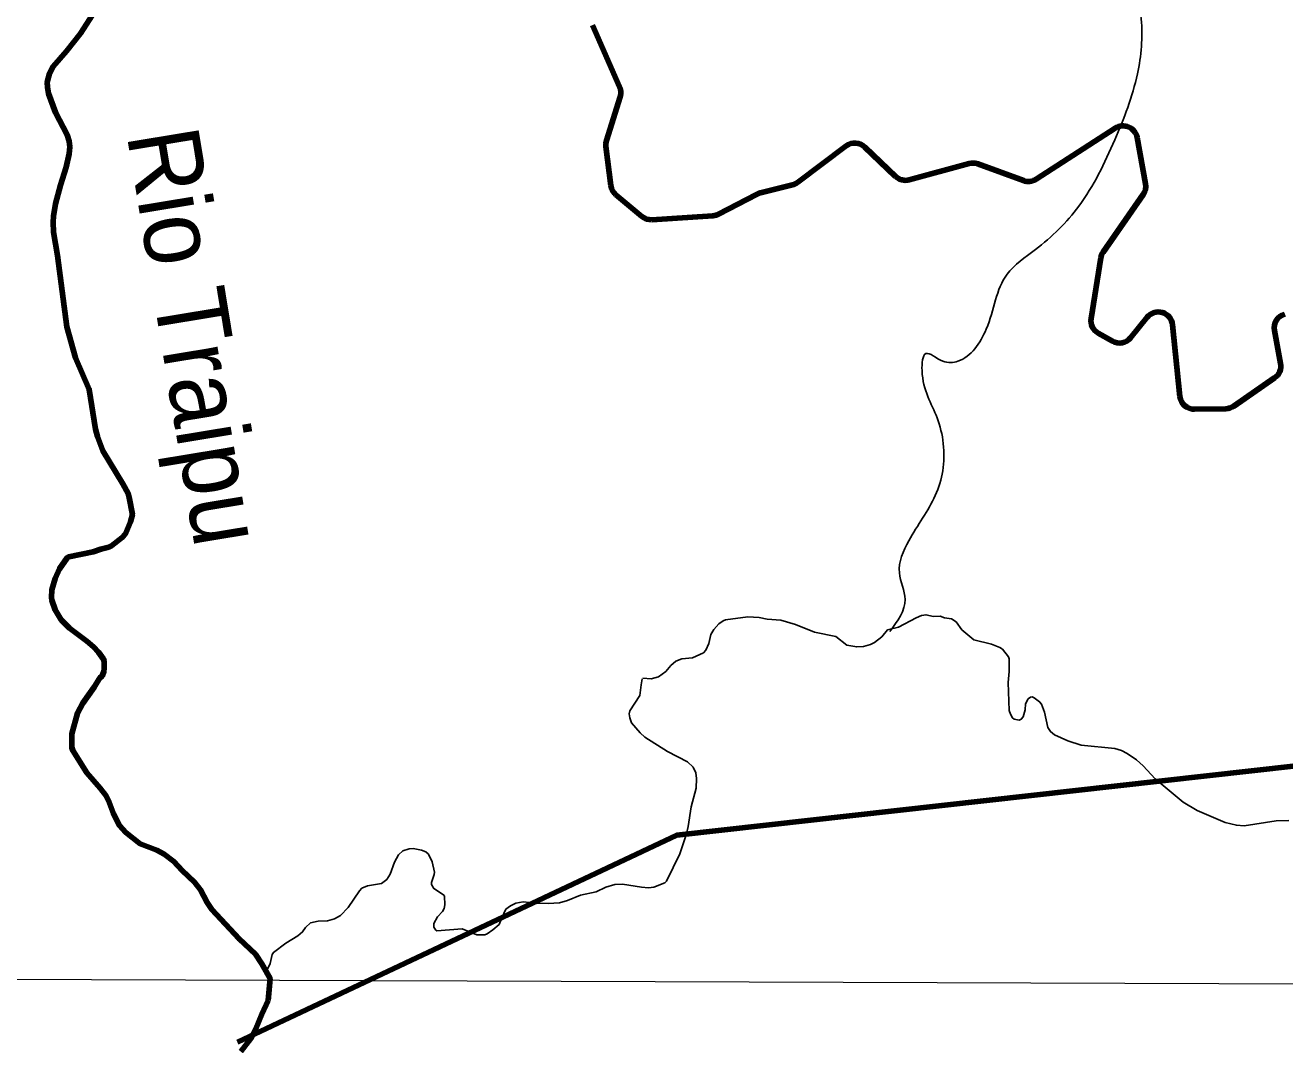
# Model space of a CAD drawing. Extents: x 553962 to 842807, y 8883888 to 9032388.
# Drawn here: x 736443 to 745215, y 8948794 to 8955895 of the extents above; entities that cross this region are included whole.
import ezdxf
from ezdxf.enums import TextEntityAlignment as Align

# ---------------------------------------------------------------- set-up
doc = ezdxf.new("R2010")
doc.units = 0
doc.header["$LTSCALE"] = 200
for name, color, linetype, lineweight in [('1', 7, 'Continuous', 13), ('24', 7, 'Continuous', 25), ('53', 7, 'Continuous', 106), ('7', 7, 'Continuous', 90), ('9', 7, 'Continuous', 90)]:
    doc.layers.add(name, color=color, linetype=linetype, lineweight=lineweight)
doc.layers.add('49', color=7, linetype='Continuous')

msp = doc.modelspace()

# ---------------------------------------------------------------- linework, layer by layer
at = {"layer": '1'}
msp.add_line((565315.3, 8949866.8), (791497.7, 8949052.2), dxfattribs=at)
at = {"layer": '24', "lineweight": 53}
for points in [[(736911.1, 8955966.9), (736827.8, 8955836.5), (736730.5, 8955715.1), (736637.4, 8955606.6), (736612.6, 8955559.5), (736596.5, 8955498.8), (736596.9, 8955463.3), (736605.3, 8955420.7), (736653.1, 8955287.4), (736736, 8955131.5), (736748.2, 8955088.4), (736752.7, 8955048.8), (736749.8, 8954998.5), (736728.6, 8954905.6), (736687.7, 8954781.3), (736654.8, 8954650.4), (736639.8, 8954565.4), (736637.1, 8954522.9), (736639.7, 8954453.6), (736667, 8954290.4), (736732, 8953793.5), (736792.6, 8953579), (736888.8, 8953358.6), (736931.7, 8953081.8), (736945.3, 8953031.5), (736983.1, 8952931.3), (737123.4, 8952701.6), (737158.8, 8952633.3), (737167.3, 8952606.4), (737189.8, 8952488.2), (737175.2, 8952437.1), (737140.2, 8952353), (737118.4, 8952326.4), (737043.7, 8952268.4), (737024.6, 8952259.4), (736968.5, 8952246.4), (736915.8, 8952227.5), (736746.2, 8952191.8), (736734.2, 8952186), (736680.5, 8952109.1), (736652.4, 8952042.2), (736628, 8951962.5), (736626.1, 8951909.8), (736629.1, 8951890.4), (736652.2, 8951824.1), (736693.8, 8951753.5), (736751.8, 8951695.4), (736872.7, 8951604.6), (736918.3, 8951565.6), (736953.6, 8951528.3), (736987.1, 8951480.3), (736992.2, 8951466.2), (736991.6, 8951401.6)], [(736991.6, 8951401.6), (736977.6, 8951361.6), (736962.6, 8951350.4), (736923.5, 8951285.3), (736844.9, 8951173.2), (736806.8, 8951104.1), (736767.2, 8950959.9), (736766.7, 8950864.6), (736773.5, 8950843), (736873.1, 8950687.5), (736964, 8950582.3), (737005.9, 8950527.2), (737027.5, 8950484.6), (737056.7, 8950403.1), (737100.5, 8950322.1), (737144.6, 8950272.8), (737242.5, 8950194.6), (737359.4, 8950150.4), (737410.4, 8950121.1), (737478.1, 8950069.7), (737536.8, 8950007.6), (737622.1, 8949926.5), (737662.5, 8949873.3), (737710.3, 8949784.5), (737742.4, 8949737.3), (737932.5, 8949531.3), (738045.7, 8949425), (738090.7, 8949356.8), (738148, 8949255.8), (738136, 8949103.5)], [(738136, 8949103.5), (738089.6, 8949007), (738048.2, 8948905.4), (738017.2, 8948839.4), (737945.4, 8948748.2)]]:
    msp.add_lwpolyline(points, dxfattribs=at)
at = {"layer": '24'}
for points in [[(743290.9, 8951495.2), (743248.2, 8951550.2), (743231.5, 8951561), (743171.6, 8951584.4), (743048.4, 8951615.2), (742965.9, 8951683.7), (742925.7, 8951738.8), (742894.4, 8951760.8), (742845.4, 8951768.3), (742815.9, 8951778.6), (742766, 8951777.7), (742716.6, 8951788.8), (742685.1, 8951783.5), (742648.7, 8951768.3), (742524.2, 8951702.7), (742447.7, 8951683), (742407.6, 8951634.3), (742357.9, 8951596.9), (742328.7, 8951581.1), (742280.7, 8951568.7), (742234, 8951565.1), (742165, 8951577.1), (742087.8, 8951638.7), (741938.6, 8951667.3), (741808.5, 8951720.2), (741704.5, 8951751), (741611.1, 8951758.6), (741553.7, 8951769.6), (741475.3, 8951774.6), (741320.3, 8951752.9), (741303.4, 8951747.1), (741273, 8951726.1), (741237.6, 8951687.6), (741218.7, 8951651.1), (741204.4, 8951588), (741183, 8951543), (741167.8, 8951524.4)], [(741167.8, 8951524.4), (741089.3, 8951489), (741089.3, 8951489), (741016, 8951482.8), (740973, 8951465.6), (740940.3, 8951435.8), (740904, 8951394.2), (740853, 8951356.3), (740802.3, 8951342.2), (740743.8, 8951348.2)], [(745244, 8950357.1), (745154, 8950354), (744932.3, 8950319.4), (744878.5, 8950322.9), (744799.1, 8950341.5), (744605.3, 8950425.2), (744506.8, 8950483), (744313.3, 8950646.5), (744229.6, 8950737.5), (744182.7, 8950779.7), (744117.9, 8950823.4), (744077.7, 8950842.9), (744030.8, 8950858.7), (743797.2, 8950881.5), (743703.7, 8950911.4), (743611.1, 8950952.8), (743583.1, 8950975.6), (743564.7, 8951003.7), (743541.9, 8951111.5), (743520.7, 8951166.1), (743507, 8951183.2), (743470.1, 8951211.5), (743455.2, 8951217.2), (743444.2, 8951215.6), (743428.2, 8951203.4), (743408.1, 8951169.4), (743406.6, 8951126.7), (743392.1, 8951078), (743379.9, 8951062.8), (743364.8, 8951055.6), (743329.4, 8951061.5), (743319.3, 8951071), (743304.7, 8951095.8), (743295.6, 8951122), (743288.9, 8951318.1), (743294.6, 8951394.4), (743294.6, 8951481.4), (743290.9, 8951495.2)], [(740740.6, 8951344), (740732.7, 8951300.9), (740723.5, 8951227.5), (740653.5, 8951120.8), (740649.5, 8951099.8), (740653.7, 8951072.3), (740666.3, 8951035.6), (740724.8, 8950967.6), (740759, 8950935.8), (740915.7, 8950837.9), (741054.4, 8950764.3), (741094.9, 8950728.4), (741114.1, 8950689.2), (741117.5, 8950649.2), (741115.4, 8950581.4), (741081.2, 8950451.3), (741060.2, 8950314.6), (741048.6, 8950264.3), (741001.4, 8950124.1), (740907.9, 8949933.5), (740897.7, 8949920.9), (740820.4, 8949892.3), (740784.7, 8949888.2), (740735.3, 8949891.9), (740602.9, 8949913.7), (740548.3, 8949910.1), (740486.8, 8949891.4), (740420.3, 8949858.4), (740310.4, 8949835.8), (740220.6, 8949798.5), (740162.9, 8949782.6), (740084.8, 8949779.1), (739999.7, 8949781.3), (739910, 8949788.8), (739859.3, 8949781.2), (739821.4, 8949761.7), (739790.7, 8949737.8), (739761.1, 8949678), (739743.2, 8949632.1), (739700.3, 8949594.3), (739658.9, 8949566.6), (739643.6, 8949560.7), (739587.5, 8949559.2), (739486.2, 8949601.8), (739309.6, 8949588.5), (739303.3, 8949591.9), (739288.7, 8949612.8), (739288.5, 8949639.8), (739315.2, 8949685), (739348.8, 8949722.2), (739360.7, 8949743.3), (739366.1, 8949769.7), (739363.8, 8949828.5), (739356.3, 8949838.8), (739288.5, 8949881.8), (739271.4, 8949910.5), (739271.3, 8949924.3), (739290.9, 8949980.8), (739292.3, 8949997.4), (739277.5, 8950068.8), (739251.5, 8950120.9), (739232.9, 8950137.4), (739203.2, 8950149.1), (739145.7, 8950160.4), (739116.4, 8950158.3), (739073.6, 8950144.2), (739042.1, 8950115.9), (739014.9, 8950065.3), (738985.1, 8949983.4), (738962.1, 8949945.3), (738924.2, 8949917.2), (738826.7, 8949901.6), (738788.2, 8949885.5), (738771.3, 8949866.9), (738692.4, 8949750.2), (738639.2, 8949694.6), (738595.7, 8949672.3)], [(738595.7, 8949672.3), (738595.7, 8949672.3), (738548.7, 8949658), (738482.6, 8949654.4), (738430.5, 8949643.6), (738394, 8949611.5), (738374.2, 8949580.1), (738342.5, 8949551.8), (738256.8, 8949502.2), (738171.1, 8949436.8), (738163.5, 8949423.3), (738147.7, 8949359.1), (738121.4, 8949302.9)]]:
    msp.add_lwpolyline(points, dxfattribs=at)
msp.add_spline([(742465, 8951672.5), (742570.2, 8951896.3), (742530.8, 8952080.7), (742596.6, 8952304.5), (742780.8, 8952620.5), (742833.4, 8952791.7), (742793.9, 8953160.4), (742688.7, 8953489.6), (742715, 8953608.1), (742833.4, 8953555.4), (742938.7, 8953555.4), (743136.1, 8953779.2), (743280.8, 8954161.1), (743478.2, 8954332.2), (743780.8, 8954635.1), (744030.8, 8955095.9), (744188.8, 8955556.8), (744215.1, 8955938.6), (744123, 8956320.5), (743886.1, 8956926.2)], degree=3, dxfattribs=at)
at = {"layer": '53'}
for points in [[(736911.1, 8955966.9), (736827.8, 8955836.5), (736730.5, 8955715.1), (736637.4, 8955606.6), (736612.6, 8955559.5), (736596.5, 8955498.8), (736596.9, 8955463.3), (736605.3, 8955420.7), (736653.1, 8955287.4), (736736, 8955131.5), (736748.2, 8955088.4), (736752.7, 8955048.8), (736749.8, 8954998.5), (736728.6, 8954905.6), (736687.7, 8954781.3), (736654.8, 8954650.4), (736639.8, 8954565.4), (736637.1, 8954522.9), (736639.7, 8954453.6), (736667, 8954290.4), (736732, 8953793.5), (736792.6, 8953579), (736888.8, 8953358.6), (736931.7, 8953081.8), (736945.3, 8953031.5), (736983.1, 8952931.3), (737123.4, 8952701.6), (737158.8, 8952633.3), (737167.3, 8952606.4), (737189.8, 8952488.2), (737175.2, 8952437.1), (737140.2, 8952353), (737118.4, 8952326.4), (737043.7, 8952268.4), (737024.6, 8952259.4), (736968.5, 8952246.4), (736915.8, 8952227.5), (736746.2, 8952191.8), (736734.2, 8952186), (736680.5, 8952109.1), (736652.4, 8952042.2), (736628, 8951962.5), (736626.1, 8951909.8), (736629.1, 8951890.4), (736652.2, 8951824.1), (736693.8, 8951753.5), (736751.8, 8951695.4), (736872.7, 8951604.6), (736918.3, 8951565.6), (736953.6, 8951528.3), (736987.1, 8951480.3), (736992.2, 8951466.2), (736991.6, 8951401.6)], [(736911.1, 8955966.9), (736827.8, 8955836.5), (736730.5, 8955715.1), (736637.4, 8955606.6), (736612.6, 8955559.5), (736596.5, 8955498.8), (736596.9, 8955463.3), (736605.3, 8955420.7), (736653.1, 8955287.4), (736736, 8955131.5), (736748.2, 8955088.4), (736752.7, 8955048.8), (736749.8, 8954998.5), (736728.6, 8954905.6), (736687.7, 8954781.3), (736654.8, 8954650.4), (736639.8, 8954565.4), (736637.1, 8954522.9), (736639.7, 8954453.6), (736667, 8954290.4), (736732, 8953793.5), (736792.6, 8953579), (736888.8, 8953358.6), (736931.7, 8953081.8), (736945.3, 8953031.5), (736983.1, 8952931.3), (737123.4, 8952701.6), (737158.8, 8952633.3), (737167.3, 8952606.4), (737189.8, 8952488.2), (737175.2, 8952437.1), (737140.2, 8952353), (737118.4, 8952326.4), (737043.7, 8952268.4), (737024.6, 8952259.4), (736968.5, 8952246.4), (736915.8, 8952227.5), (736746.2, 8952191.8), (736734.2, 8952186), (736680.5, 8952109.1), (736652.4, 8952042.2), (736628, 8951962.5), (736626.1, 8951909.8), (736629.1, 8951890.4), (736652.2, 8951824.1), (736693.8, 8951753.5), (736751.8, 8951695.4), (736872.7, 8951604.6), (736918.3, 8951565.6), (736953.6, 8951528.3), (736987.1, 8951480.3), (736992.2, 8951466.2), (736991.6, 8951401.6)], [(736911.1, 8955966.9), (736827.8, 8955836.5), (736730.5, 8955715.1), (736637.4, 8955606.6), (736612.6, 8955559.5), (736596.5, 8955498.8), (736596.9, 8955463.3), (736605.3, 8955420.7), (736653.1, 8955287.4), (736736, 8955131.5), (736748.2, 8955088.4), (736752.7, 8955048.8), (736749.8, 8954998.5), (736728.6, 8954905.6), (736687.7, 8954781.3), (736654.8, 8954650.4), (736639.8, 8954565.4), (736637.1, 8954522.9), (736639.7, 8954453.6), (736667, 8954290.4), (736732, 8953793.5), (736792.6, 8953579), (736888.8, 8953358.6), (736931.7, 8953081.8), (736945.3, 8953031.5), (736983.1, 8952931.3), (737123.4, 8952701.6), (737158.8, 8952633.3), (737167.3, 8952606.4), (737189.8, 8952488.2), (737175.2, 8952437.1), (737140.2, 8952353), (737118.4, 8952326.4), (737043.7, 8952268.4), (737024.6, 8952259.4), (736968.5, 8952246.4), (736915.8, 8952227.5), (736746.2, 8952191.8), (736734.2, 8952186), (736680.5, 8952109.1), (736652.4, 8952042.2), (736628, 8951962.5), (736626.1, 8951909.8), (736629.1, 8951890.4), (736652.2, 8951824.1), (736693.8, 8951753.5), (736751.8, 8951695.4), (736872.7, 8951604.6), (736918.3, 8951565.6), (736953.6, 8951528.3), (736987.1, 8951480.3), (736992.2, 8951466.2), (736991.6, 8951401.6)], [(736991.6, 8951401.6), (736977.6, 8951361.6), (736962.6, 8951350.4), (736923.5, 8951285.3), (736844.9, 8951173.2), (736806.8, 8951104.1), (736767.2, 8950959.9), (736766.7, 8950864.6), (736773.5, 8950843), (736873.1, 8950687.5), (736964, 8950582.3), (737005.9, 8950527.2), (737027.5, 8950484.6), (737056.7, 8950403.1), (737100.5, 8950322.1), (737144.6, 8950272.8), (737242.5, 8950194.6), (737359.4, 8950150.4), (737410.4, 8950121.1), (737478.1, 8950069.7), (737536.8, 8950007.6), (737622.1, 8949926.5), (737662.5, 8949873.3), (737710.3, 8949784.5), (737742.4, 8949737.3), (737932.5, 8949531.3), (738045.7, 8949425), (738090.7, 8949356.8), (738148, 8949255.8), (738136, 8949103.5)], [(736991.6, 8951401.6), (736977.6, 8951361.6), (736962.6, 8951350.4), (736923.5, 8951285.3), (736844.9, 8951173.2), (736806.8, 8951104.1), (736767.2, 8950959.9), (736766.7, 8950864.6), (736773.5, 8950843), (736873.1, 8950687.5), (736964, 8950582.3), (737005.9, 8950527.2), (737027.5, 8950484.6), (737056.7, 8950403.1), (737100.5, 8950322.1), (737144.6, 8950272.8), (737242.5, 8950194.6), (737359.4, 8950150.4), (737410.4, 8950121.1), (737478.1, 8950069.7), (737536.8, 8950007.6), (737622.1, 8949926.5), (737662.5, 8949873.3), (737710.3, 8949784.5), (737742.4, 8949737.3), (737932.5, 8949531.3), (738045.7, 8949425), (738090.7, 8949356.8), (738148, 8949255.8), (738136, 8949103.5)], [(736991.6, 8951401.6), (736977.6, 8951361.6), (736962.6, 8951350.4), (736923.5, 8951285.3), (736844.9, 8951173.2), (736806.8, 8951104.1), (736767.2, 8950959.9), (736766.7, 8950864.6), (736773.5, 8950843), (736873.1, 8950687.5), (736964, 8950582.3), (737005.9, 8950527.2), (737027.5, 8950484.6), (737056.7, 8950403.1), (737100.5, 8950322.1), (737144.6, 8950272.8), (737242.5, 8950194.6), (737359.4, 8950150.4), (737410.4, 8950121.1), (737478.1, 8950069.7), (737536.8, 8950007.6), (737622.1, 8949926.5), (737662.5, 8949873.3), (737710.3, 8949784.5), (737742.4, 8949737.3), (737932.5, 8949531.3), (738045.7, 8949425), (738090.7, 8949356.8), (738148, 8949255.8), (738136, 8949103.5)], [(738136, 8949103.5), (738089.6, 8949007), (738048.2, 8948905.4), (738017.2, 8948839.4), (737945.4, 8948748.2)], [(738136, 8949103.5), (738089.6, 8949007), (738048.2, 8948905.4), (738017.2, 8948839.4), (737945.4, 8948748.2)], [(738136, 8949103.5), (738089.6, 8949007), (738048.2, 8948905.4), (738017.2, 8948839.4), (737945.4, 8948748.2)]]:
    msp.add_lwpolyline(points, dxfattribs=at)
at = {"layer": '7'}
for p, q in [((740394.7, 8955895.4), (740582.4, 8955467)), ((740586.3, 8955397), (740490.8, 8955092.6)), ((743483.1, 8954822.8), (744034.8, 8955178.2)), ((744187.3, 8955112.1), (744245.9, 8954791.4)), ((740487, 8955050), (740521.7, 8954777.9)), ((741822, 8954800.5), (742161.2, 8955054.6)), ((742290.1, 8955047), (742504.9, 8954842.4)), ((742600.2, 8954818.4), (743015.9, 8954931.8)), ((743076.6, 8954929.3), (743394.6, 8954813)), ((741572.8, 8954730.5), (741786.1, 8954783.5)), ((740556.9, 8954713.8), (740737.2, 8954563.4)), ((741272.2, 8954579.7), (741535.7, 8954716.5)), ((744229.5, 8954716.2), (743949.7, 8954315.5)), ((740807.8, 8954540.4), (741232.8, 8954568.6)), ((743932.9, 8954274), (743865.9, 8953853)), ((744141.4, 8953718.8), (744256.5, 8953861.1)), ((744433.7, 8953808.4), (744484.4, 8953310.4)), ((743915.7, 8953750), (744014.7, 8953694.5)), ((745185.8, 8953539.6), (745142.6, 8953768.2)), ((744860.1, 8953242.2), (745144.4, 8953438.8)), ((744585.7, 8953220.6), (744805, 8953224.4))]:
    msp.add_line(p, q, dxfattribs=at)
for centre, radius, start, end in [((740490.8, 8955426.9), 100, 342.58997, 23.66068), ((744088.9, 8955094.1), 100, 10.35636, 122.78566), ((740586.2, 8955062.6), 100, 162.58997, 187.27151), ((742221.1, 8954974.6), 100, 46.39111, 126.84277), ((743042.2, 8954835.3), 100, 69.91951, 105.26218), ((742573.8, 8954914.8), 100, 226.39111, 285.26218), ((740620.9, 8954790.6), 100, 187.27151, 230.16605), ((741762, 8954880.5), 100, 283.94134, 306.84277), ((743428.9, 8954906.9), 100, 249.91951, 302.78567), ((744147.5, 8954773.4), 100, 325.06943, 10.35636), ((741613.5, 8954566.5), 169, 103.94134, 117.44011), ((740801.2, 8954640.2), 100, 230.16605, 273.80106), ((741226.1, 8954668.4), 100, 273.80106, 297.44011), ((744031.7, 8954258.3), 100, 145.06943, 170.95543), ((744334.2, 8953798.3), 100, 5.81372, 141.04273), ((745240.8, 8953786.7), 100, 104.84844, 190.70136), ((743964.6, 8953837.2), 100, 170.95543, 240.69854), ((744063.6, 8953781.7), 100, 240.69854, 321.04273), ((745087.5, 8953521.1), 100, 304.67031, 10.70136), ((744583.9, 8953320.5), 100, 185.81372, 271.01398), ((744803.2, 8953324.4), 100, 271.01398, 304.67031)]:
    msp.add_arc(centre, radius, start, end, dxfattribs=at)
at = {"layer": '9'}
for points in [[(737921.5, 8948812.5), (740981.3, 8950253.8), (750519.5, 8951321.2), (750521.5, 8957798.6)], [(736911.1, 8955966.9), (736827.8, 8955836.5), (736730.5, 8955715.1), (736637.4, 8955606.6), (736612.6, 8955559.5), (736596.5, 8955498.8), (736596.9, 8955463.3), (736605.3, 8955420.7), (736653.1, 8955287.4), (736736, 8955131.5), (736748.2, 8955088.4), (736752.7, 8955048.8), (736749.8, 8954998.5), (736728.6, 8954905.6), (736687.7, 8954781.3), (736654.8, 8954650.4), (736639.8, 8954565.4), (736637.1, 8954522.9), (736639.7, 8954453.6), (736667, 8954290.4), (736732, 8953793.5), (736792.6, 8953579), (736888.8, 8953358.6), (736931.7, 8953081.8), (736945.3, 8953031.5), (736983.1, 8952931.3), (737123.4, 8952701.6), (737158.8, 8952633.3), (737167.3, 8952606.4), (737189.8, 8952488.2), (737175.2, 8952437.1), (737140.2, 8952353), (737118.4, 8952326.4), (737043.7, 8952268.4), (737024.6, 8952259.4), (736968.5, 8952246.4), (736915.8, 8952227.5), (736746.2, 8952191.8), (736734.2, 8952186), (736680.5, 8952109.1), (736652.4, 8952042.2), (736628, 8951962.5), (736626.1, 8951909.8), (736629.1, 8951890.4), (736652.2, 8951824.1), (736693.8, 8951753.5), (736751.8, 8951695.4), (736872.7, 8951604.6), (736918.3, 8951565.6), (736953.6, 8951528.3), (736987.1, 8951480.3), (736992.2, 8951466.2), (736991.6, 8951401.6)], [(736991.6, 8951401.6), (736977.6, 8951361.6), (736962.6, 8951350.4), (736923.5, 8951285.3), (736844.9, 8951173.2), (736806.8, 8951104.1), (736767.2, 8950959.9), (736766.7, 8950864.6), (736773.5, 8950843), (736873.1, 8950687.5), (736964, 8950582.3), (737005.9, 8950527.2), (737027.5, 8950484.6), (737056.7, 8950403.1), (737100.5, 8950322.1), (737144.6, 8950272.8), (737242.5, 8950194.6), (737359.4, 8950150.4), (737410.4, 8950121.1), (737478.1, 8950069.7), (737536.8, 8950007.6), (737622.1, 8949926.5), (737662.5, 8949873.3), (737710.3, 8949784.5), (737742.4, 8949737.3), (737932.5, 8949531.3), (738045.7, 8949425), (738090.7, 8949356.8), (738148, 8949255.8), (738136, 8949103.5)], [(738136, 8949103.5), (738089.6, 8949007), (738048.2, 8948905.4), (738017.2, 8948839.4), (737945.4, 8948748.2)]]:
    msp.add_lwpolyline(points, dxfattribs=at)

# ---------------------------------------------------------------- texts
at = {"layer": '49', "width": 0.95}
msp.add_text('Rio Traipu', height=500, rotation=279.367, dxfattribs=at).set_placement((737387.6, 8953687.8), align=Align.CENTER)

doc.saveas('drawing.dxf')
